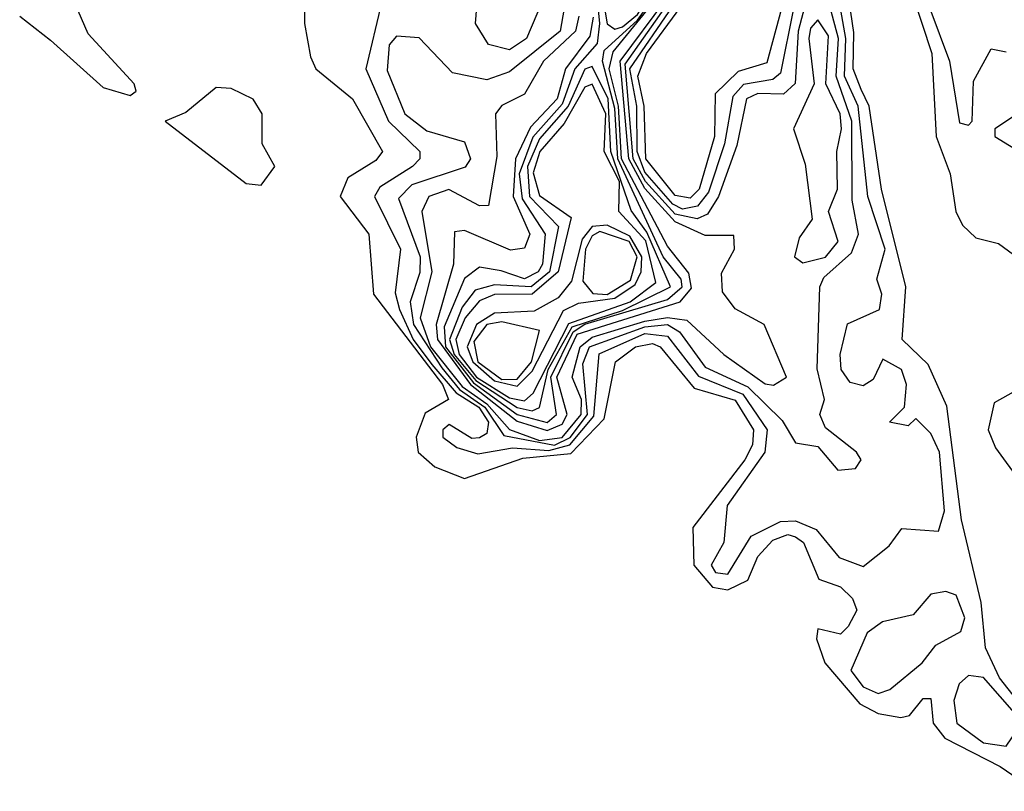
# Model space of a CAD drawing. Extents: x 2889633 to 3052318, y 540750 to 918690.
# Tile 534 of 656: x 2974764 to 2976073, y 833344 to 834370. Entities that reach past the tile are written whole.
import ezdxf

# ---------------------------------------------------------------- set-up
doc = ezdxf.new("R2010")
doc.units = 0

msp = doc.modelspace()

# ---------------------------------------------------------------- linework, layer by layer
at = {"layer": '0CON02XD'}
for points in [[(2975555, 834357.3), (2975565, 834360.5), (2975585, 834376.8), (2975609, 834415), (2975619.7, 834519.7), (2975615, 834523.8), (2975584.9, 834505.1), (2975541.3, 834445), (2975536.5, 834415), (2975544.8, 834364.8), (2975555, 834357.3)], [(2975503.1, 834475), (2975482.5, 834355), (2975415, 834300.8), (2975385, 834290), (2975339.3, 834299.3), (2975295, 834346), (2975265, 834348), (2975255, 834336.7), (2975252.4, 834302.4), (2975276, 834245), (2975305, 834222.5), (2975355, 834207.5), (2975363.3, 834185), (2975356, 834174), (2975285, 834150.6), (2975267.5, 834132.5), (2975296.1, 834055), (2975296, 834034), (2975282.9, 833995), (2975287.6, 833965), (2975325, 833907.4), (2975348.6, 833878.6), (2975382.4, 833855), (2975407.3, 833817.3), (2975475, 833804.5), (2975495.6, 833814.4), (2975518.7, 833845), (2975512.5, 833912.5), (2975521.2, 833935), (2975595, 833961.9), (2975625, 833964.7), (2975641.1, 833955), (2975675, 833908.1), (2975732, 833882), (2975777.3, 833837.3), (2975795, 833807.5), (2975825, 833802.5), (2975851.2, 833771.2)], [(2975528.8, 834425), (2975534.8, 834365), (2975531.4, 834338.6), (2975501.8, 834305), (2975485, 834257.7), (2975446.1, 834213.9), (2975428, 834165), (2975431.9, 834131.9), (2975462.5, 834085), (2975458.8, 834045), (2975453.1, 834035), (2975435, 834025.5), (2975403.8, 834036.2), (2975375, 834041.2), (2975355, 834026.2), (2975328.4, 833961.6), (2975329.8, 833935), (2975367.3, 833887.3), (2975425, 833845.2), (2975465, 833834.7)], [(2975471.1, 834425), (2975437.5, 834345), (2975415, 834330), (2975387, 834337), (2975370, 834365), (2975374, 834415)], [(2976105.6, 833445), (2976066.5, 833495), (2976047.5, 833535), (2976041.9, 833595), (2976015.7, 833705), (2975996.3, 833856.3), (2975971.5, 833911.5), (2975937.1, 833945), (2975941.9, 834015), (2975909.5, 834145), (2975892.9, 834255), (2975882.5, 834277.5), (2975871.8, 834305), (2975872.9, 834352.9), (2975862.5, 834422.5)], [(2974764, 834375), (2974805, 834342.9), (2974875, 834280), (2974910.7, 834269.3), (2974918.8, 834275), (2974916.2, 834285), (2974855, 834351.2), (2974829.7, 834409.7)], [(2975143, 834403), (2975142.5, 834365), (2975150.7, 834320.7), (2975157.5, 834305), (2975206.2, 834265), (2975246, 834195), (2975237.3, 834182.7), (2975200, 834160), (2975190, 834135), (2975228, 834085), (2975234.4, 834005), (2975325.8, 833885), (2975333.8, 833865), (2975303, 833847), (2975290.8, 833815), (2975293.8, 833795), (2975315.6, 833775.6), (2975355, 833760), (2975432.7, 833787.3), (2975496.5, 833793.5), (2975540.8, 833839.2), (2975556, 833915), (2975582.5, 833935), (2975605, 833939.5), (2975615.3, 833935.3), (2975660.4, 833880.4), (2975715, 833864.4), (2975739.5, 833825), (2975738.1, 833805), (2975727.8, 833785), (2975658.8, 833695), (2975660, 833645), (2975685, 833615.5), (2975705, 833612.1), (2975732, 833625), (2975745, 833656.2), (2975765, 833678.1), (2975785, 833685.5), (2975795, 833682.5), (2975805.7, 833675), (2975826.1, 833626.1), (2975855, 833616), (2975870.7, 833600.7), (2975876.7, 833585), (2975865, 833563.3), (2975855, 833553.3), (2975825, 833560), (2975823, 833547), (2975834.3, 833515), (2975880.7, 833460.7), (2975905, 833447.8), (2975935, 833442.2), (2975946.7, 833445), (2975965, 833467.5), (2975975, 833467.5), (2975978, 833435), (2975993.8, 833415), (2976067, 833377), (2976115, 833344.2)], [(2975465, 833824), (2975485, 833832.4), (2975491.8, 833845), (2975477.8, 833895), (2975505, 833952.2), (2975641.9, 833995), (2975657, 834013), (2975653.2, 834033.2), (2975625, 834069.2), (2975563.9, 834185), (2975560.1, 834255), (2975547.3, 834305), (2975552.7, 834327.3), (2975615.7, 834405)], [(2975465, 833834.7), (2975477.3, 833845), (2975470, 833895), (2975499.6, 833955), (2975515, 833965.2), (2975625, 833998.1), (2975644.6, 834015), (2975643.3, 834025), (2975619.2, 834055), (2975559, 834185), (2975555, 834252), (2975538.8, 834315), (2975540.7, 834329.3), (2975585, 834369.5), (2975610.4, 834405)], [(2975705, 833632.9), (2975736.4, 833683.6), (2975775, 833702.7), (2975795, 833703.6), (2975822.4, 833692.4), (2975853.3, 833655), (2975885, 833643.3), (2975919.5, 833670.5), (2975936.4, 833693.6), (2975985, 833690), (2975993, 833717), (2975986.5, 833795), (2975975, 833820), (2975955, 833840), (2975945, 833830), (2975920, 833835), (2975940, 833855), (2975942.5, 833885), (2975936.2, 833905), (2975911.2, 833918.8), (2975898.3, 833891.7), (2975885, 833883.3), (2975867.7, 833887.7), (2975856, 833905), (2975854.3, 833925), (2975864.2, 833965.8), (2975906.7, 833985), (2975910, 834005), (2975903.3, 834025), (2975914.4, 834065), (2975891.5, 834135), (2975878.4, 834255), (2975860.3, 834295), (2975861.9, 834345), (2975850.6, 834410.6)], [(2975851.2, 833771.2), (2975875, 833773.3), (2975882.5, 833785), (2975876.2, 833795), (2975835, 833827.5), (2975827.5, 833845), (2975833.8, 833865), (2975824.1, 833905.9), (2975827.5, 834015), (2975832.7, 834027.3), (2975869.8, 834060.2), (2975878.8, 834085), (2975870.3, 834130.3), (2975870, 834235), (2975849.2, 834295), (2975852.1, 834345), (2975835, 834410)], [(2975950, 834405), (2975976.5, 834325), (2975982.2, 834215), (2976000.8, 834165), (2976008.1, 834115)], [(2975245, 834392.5), (2975224.2, 834305), (2975254.4, 834235), (2975296, 834195), (2975296, 834185), (2975286.2, 834175), (2975242.5, 834147.5), (2975235.8, 834135), (2975270, 834065), (2975263.1, 834006.9), (2975268.8, 833985), (2975287.1, 833945), (2975311.8, 833911.8), (2975344.1, 833874.1), (2975374.2, 833855), (2975387, 833835), (2975385, 833820), (2975375, 833814), (2975365, 833813.3), (2975335, 833832), (2975326.2, 833825), (2975326.2, 833815), (2975345, 833801.2), (2975373, 833793), (2975419.2, 833800.8), (2975467.2, 833797.2), (2975495.2, 833804.8), (2975527.2, 833842.8), (2975534.1, 833925.9), (2975595, 833952.9), (2975625, 833949.5), (2975666.3, 833896.3), (2975725, 833872.3), (2975757.5, 833825), (2975754.5, 833795), (2975704.2, 833724.2), (2975700, 833675), (2975682.9, 833645), (2975688.8, 833635), (2975705, 833632.9)], [(2975455, 833810.8), (2975485, 833814.5), (2975510.2, 833845), (2975510.8, 833865), (2975498.2, 833895), (2975508.8, 833935), (2975525, 833948), (2975595, 833969.3), (2975625, 833974.3), (2975650.8, 833970.8), (2975700, 833925), (2975755, 833886), (2975765.8, 833884.2), (2975783.3, 833895), (2975753.3, 833965), (2975715, 833985.6), (2975698.2, 834008.2), (2975696.7, 834033.3), (2975714.2, 834065), (2975713.3, 834083.3), (2975675, 834083.3), (2975635, 834101.2), (2975595, 834145.8), (2975573.7, 834185), (2975562.3, 834315), (2975622.9, 834397.1)], [(2975809.5, 834395), (2975798.7, 834355), (2975794.5, 834285.5), (2975779.1, 834270.9), (2975745, 834272.2), (2975730, 834265), (2975717.1, 834202.9), (2975692.7, 834135), (2975678.3, 834111.7), (2975664.6, 834105.4), (2975635, 834111.7), (2975595.6, 834155), (2975579.5, 834185), (2975568.8, 834311.2), (2975628.3, 834395)], [(2975792.5, 834385), (2975775, 834298.8), (2975765, 834290.5), (2975725.9, 834284.1), (2975711.8, 834268.2), (2975700.8, 834205), (2975679.3, 834140.7), (2975665, 834122.1), (2975645, 834118.2), (2975632.2, 834125), (2975595, 834167.5), (2975584.5, 834195), (2975584.1, 834255), (2975574.8, 834305), (2975632.1, 834387.9)], [(2975655, 834132.9), (2975635, 834136.5), (2975596.4, 834185), (2975594.2, 834255), (2975585.5, 834295), (2975597.1, 834325), (2975642.7, 834387.3)], [(2975507.1, 834375), (2975502.9, 834355), (2975460, 834315), (2975435, 834271.2), (2975405, 834256.2), (2975396.2, 834245), (2975398.2, 834188.2), (2975387.1, 834122.9), (2975375, 834122.5), (2975334.2, 834144.2), (2975308, 834135), (2975298.6, 834115), (2975311.8, 834035), (2975296.4, 833973.6), (2975310, 833935), (2975352.3, 833882.3), (2975385, 833859.2), (2975415, 833825.2), (2975455, 833810.8)], [(2975526.4, 834373.6), (2975521.7, 834348.3), (2975489.3, 834305), (2975478.4, 834265), (2975442.8, 834227.2), (2975423.2, 834185), (2975420, 834135), (2975442.2, 834085), (2975435, 834066.2), (2975416.2, 834063.8), (2975355, 834090), (2975342.1, 834087.9), (2975340.4, 834045), (2975317.6, 833965), (2975319.3, 833945), (2975363.4, 833885), (2975425, 833836.5), (2975465, 833824)], [(2975776.4, 834385), (2975757.1, 834312.9), (2975718.9, 834301.1), (2975688.3, 834271.7), (2975687.3, 834215), (2975666.9, 834145), (2975655, 834132.9)], [(2975973.8, 834385), (2976000, 834315), (2976013, 834233), (2976025, 834230), (2976030, 834235), (2976031.7, 834288.3), (2976055, 834331.2), (2976075, 834327.5)], [(2975805, 834046.7), (2975835, 834054.4), (2975851.9, 834075), (2975838.8, 834115), (2975851.1, 834145), (2975850, 834195), (2975856.2, 834225), (2975854.4, 834245), (2975835.5, 834285), (2975838.8, 834348.8), (2975825, 834370), (2975815, 834358.8), (2975812.9, 834345), (2975820, 834285), (2975792.5, 834225), (2975807.9, 834177.9), (2975817.5, 834105), (2975800, 834080), (2975793.8, 834055), (2975805, 834046.7)], [(2975445, 833850), (2975455, 833854.3), (2975466.5, 833905), (2975498.2, 833961.8), (2975565, 833983.6), (2975629.1, 834015), (2975597.6, 834087.6), (2975576.6, 834116.6), (2975549.7, 834195), (2975546.1, 834265), (2975525, 834308.1), (2975515, 834304.4), (2975492.9, 834255), (2975455, 834211.5), (2975438.9, 834175), (2975441.8, 834135), (2975480, 834095), (2975468.2, 834035), (2975443.8, 834015), (2975395, 834017.7), (2975369.6, 834010.4), (2975352.2, 833987.8), (2975335.2, 833945), (2975341.6, 833925), (2975370.4, 833890.4), (2975425, 833854.3), (2975445, 833850)], [(2975435, 833863.3), (2975446.6, 833873.4), (2975493.7, 833966.3), (2975575.4, 833995), (2975609.3, 834020.7), (2975596.1, 834076.1), (2975560.5, 834115), (2975561.4, 834155), (2975540.9, 834195), (2975542.9, 834245), (2975525, 834284.4), (2975515, 834280.6), (2975487.8, 834232.2), (2975455.3, 834195), (2975446.6, 834166.6), (2975455, 834136.5), (2975497.1, 834107.1), (2975479.7, 834035), (2975445, 834005.3), (2975395.3, 834004.7), (2975375, 833996.2), (2975356.1, 833973.9), (2975343.9, 833945), (2975348.1, 833925), (2975371.2, 833895), (2975415, 833867.4), (2975435, 833863.3)], [(2975085, 834150), (2975103.3, 834175), (2975086.2, 834205), (2975086.2, 834245), (2975074.3, 834264.3), (2975045, 834278.8), (2975025, 834280), (2974985, 834246.7), (2974957.5, 834235), (2975065, 834152.5), (2975085, 834150)], [(2976085, 834241.2), (2976060, 834225), (2976060, 834215), (2976105, 834187.5)], [(2976008.1, 834115), (2976016.9, 834096.9), (2976035, 834080), (2976065, 834072.5), (2976098.3, 834048.3)], [(2975425, 833882.9), (2975445, 833902.7), (2975486.6, 833983.4), (2975506.7, 833993.3), (2975555, 833999.8), (2975581.9, 834018.1), (2975590.2, 834035), (2975590.7, 834055), (2975575, 834082.4), (2975545, 834097.1), (2975525, 834095.3), (2975511.7, 834078.3), (2975497.4, 834022.6), (2975479.5, 834000.5), (2975447.6, 833982.4), (2975395, 833980), (2975371.1, 833965), (2975358.9, 833935), (2975366.2, 833915), (2975395, 833890.1), (2975425, 833882.9)], [(2975545, 834004.8), (2975576, 834024), (2975584.8, 834055), (2975574.1, 834075), (2975535, 834088.6), (2975525, 834082.9), (2975516.2, 834065), (2975512.6, 834022.6), (2975526, 834006), (2975545, 834004.8)], [(2975405, 833891.6), (2975425, 833892), (2975444.3, 833915), (2975455, 833956.7), (2975405, 833968.4), (2975385, 833964.7), (2975367.8, 833942.2), (2975372.8, 833915), (2975405, 833891.6)], [(2976102.5, 833885), (2976059.2, 833860.8), (2976051.4, 833825), (2976060.9, 833800.9), (2976094.2, 833755)], [(2975905, 833474.3), (2975920.6, 833479.4), (2975963.3, 833515), (2975981.7, 833538.3), (2976015, 833556.7), (2976020, 833575), (2976008.8, 833605), (2975995, 833610), (2975975, 833606.2), (2975951.4, 833578.6), (2975910.7, 833569.3), (2975890.6, 833555), (2975868.6, 833505), (2975885, 833482.9), (2975905, 833474.3)], [(2976075, 833404.2), (2976089.5, 833425), (2976089.2, 833445), (2976045, 833495.7), (2976025, 833498), (2976012.8, 833487.2), (2976005.5, 833465), (2976009.4, 833435), (2976045, 833408.5), (2976075, 833404.2)]]:
    msp.add_lwpolyline(points, dxfattribs=at)

doc.saveas('drawing.dxf')
